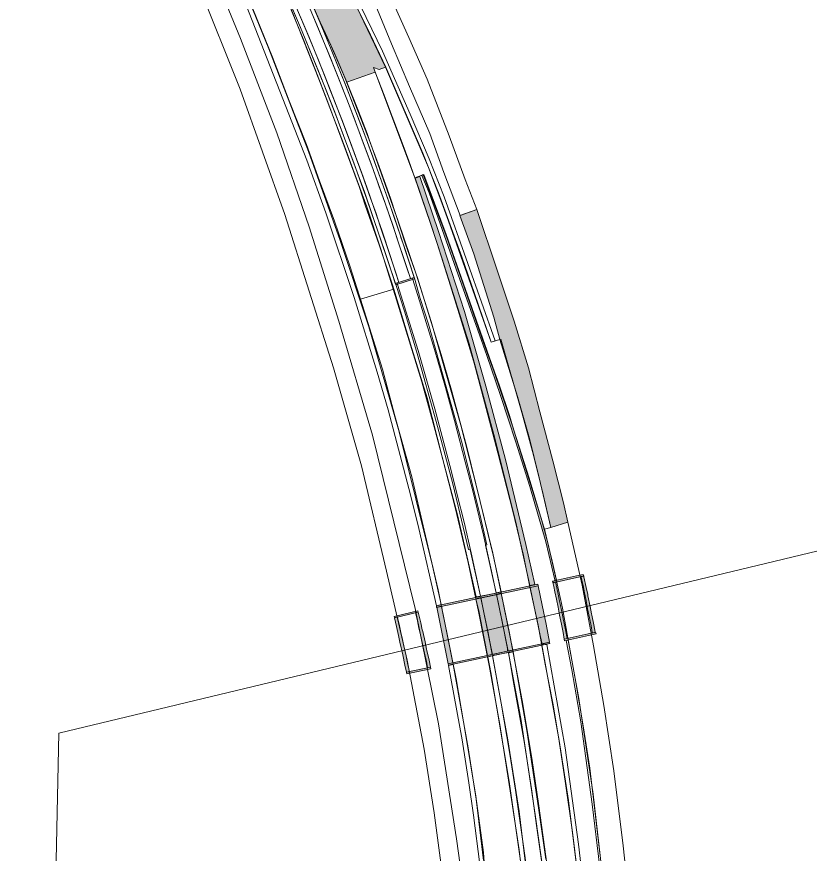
# Model space of a CAD drawing. Extents: x 2356431 to 2371438, y 6972864 to 6982525.
# Drawn here: x 2370018.4 to 2370091, y 6980579.5 to 6980656.1 of the extents above; entities that cross this region are included whole.
import ezdxf

# ---------------------------------------------------------------- set-up
doc = ezdxf.new("R2010")
doc.units = 0
doc.header["$LTSCALE"] = 5.6
for name, color, linetype, lineweight in [('1', 7, 'Continuous', 25), ('10', 7, 'Continuous', 13), ('11', 7, 'Continuous', 13), ('12', 7, 'Continuous', 13), ('14', 7, 'Continuous', 13), ('9', 7, 'Continuous', 13)]:
    doc.layers.add(name, color=color, linetype=linetype, lineweight=lineweight)

msp = doc.modelspace()

# ---------------------------------------------------------------- hatches: boundary and pattern name
at = {"layer": '10'}
for points in [[(2370033.578, 6980683.352), (2370036.156, 6980684.556), (2370042.374, 6980671.054), (2370046.352, 6980663.324), (2370049.255, 6980657.663), (2370052.203, 6980651.457), (2370051.607, 6980651.241), (2370051.096, 6980651.419), (2370051.261, 6980650.983), (2370048.677, 6980650.067), (2370047.512, 6980652.798), (2370046.712, 6980654.528), (2370046.228, 6980655.557), (2370044.252, 6980660.105), (2370044.085, 6980660.476), (2370042.628, 6980663.762), (2370042.505, 6980664.021), (2370041.952, 6980665.245), (2370039.543, 6980670.458)], [(2370065.427, 6980604.042), (2370064.193, 6980609.563), (2370062.2, 6980617.526), (2370059.849, 6980626.143), (2370057.367, 6980634.013), (2370056.359, 6980637.081), (2370054.911, 6980641.3), (2370055.334, 6980641.452), (2370057.054, 6980636.409), (2370059.427, 6980629.098), (2370061.397, 6980622.268), (2370063.178, 6980615.566), (2370065.062, 6980607.789), (2370065.865, 6980604.123)], [(2370067.687, 6980604.57), (2370066.863, 6980608.031), (2370065.42, 6980613.082), (2370064.122, 6980617.161), (2370062.74, 6980621.405), (2370061.468, 6980625.083), (2370058.658, 6980632.982), (2370057.024, 6980637.645), (2370056.211, 6980639.944), (2370055.529, 6980641.53), (2370055.657, 6980641.617), (2370056.883, 6980638.378), (2370057.822, 6980635.872), (2370059.41, 6980631.352), (2370061.063, 6980626.601), (2370062.134, 6980623.577), (2370063.851, 6980618.55), (2370064.976, 6980614.873), (2370066.454, 6980610.185), (2370067.053, 6980607.944), (2370067.253, 6980607.14), (2370067.398, 6980606.527), (2370067.845, 6980604.518), (2370067.673, 6980604.482)]]:
    msp.add_hatch(color=256, dxfattribs=at).paths.add_polyline_path(points)
at = {"layer": '12'}
for points in [[(2370053.134, 6980631.528), (2370054.87, 6980632.086), (2370054.826, 6980632.214), (2370053.092, 6980631.659)], [(2370067.535, 6980604.281), (2370069.73, 6980604.773), (2370070.349, 6980604.901), (2370070.327, 6980604.977), (2370070.309, 6980605.039), (2370069.695, 6980604.923), (2370067.501, 6980604.428)], [(2370067.8, 6980604.239), (2370068.011, 6980603.255), (2370068.144, 6980602.61), (2370068.172, 6980602.48), (2370068.373, 6980601.51), (2370068.505, 6980600.846), (2370068.532, 6980600.713), (2370068.714, 6980599.828), (2370068.834, 6980599.186), (2370068.557, 6980599.135), (2370068.462, 6980599.747), (2370068.31, 6980600.495), (2370068.141, 6980601.317), (2370068.005, 6980602.049), (2370067.839, 6980602.78), (2370067.716, 6980603.452), (2370067.618, 6980603.934), (2370067.557, 6980604.2), (2370067.525, 6980604.342), (2370067.741, 6980604.387), (2370067.769, 6980604.354)], [(2370070.363, 6980604.84), (2370070.573, 6980603.858), (2370070.709, 6980603.21), (2370070.736, 6980603.08), (2370070.938, 6980602.113), (2370071.069, 6980601.449), (2370071.097, 6980601.314), (2370071.278, 6980600.431), (2370071.398, 6980599.785), (2370071.422, 6980599.756), (2370071.134, 6980599.69), (2370071.121, 6980599.734), (2370071.025, 6980600.349), (2370070.875, 6980601.096), (2370070.706, 6980601.918), (2370070.569, 6980602.652), (2370070.403, 6980603.382), (2370070.281, 6980604.053), (2370070.182, 6980604.536), (2370070.12, 6980604.803), (2370070.101, 6980604.872), (2370070.339, 6980604.913)], [(2370056.883, 6980602.041), (2370066.173, 6980604.015), (2370066.144, 6980604.148), (2370056.856, 6980602.173)], [(2370067.217, 6980598.853), (2370066.9, 6980600.487), (2370066.543, 6980602.252), (2370066.173, 6980604.015), (2370065.436, 6980603.852), (2370066.355, 6980599.477), (2370066.539, 6980598.679)], [(2370061.531, 6980597.638), (2370061.238, 6980599.2), (2370060.737, 6980601.72), (2370060.482, 6980602.816), (2370060.939, 6980602.93), (2370061.727, 6980599.019), (2370061.988, 6980597.728)], [(2370063.419, 6980598.031), (2370063.87, 6980598.134), (2370062.794, 6980603.322), (2370062.361, 6980603.231), (2370062.889, 6980600.7)], [(2370057.93, 6980596.881), (2370058.369, 6980596.975), (2370057.85, 6980599.588), (2370057.46, 6980601.519), (2370057.323, 6980602.15), (2370056.886, 6980602.048)], [(2370053.014, 6980601.069), (2370055.2, 6980601.599), (2370055.17, 6980601.731), (2370052.984, 6980601.199)], [(2370055.2, 6980601.599), (2370055.428, 6980600.622), (2370055.572, 6980599.976), (2370055.604, 6980599.845), (2370055.822, 6980598.881), (2370055.965, 6980598.221), (2370055.994, 6980598.088), (2370056.193, 6980597.206), (2370056.324, 6980596.563), (2370056.048, 6980596.509), (2370055.941, 6980597.121), (2370055.778, 6980597.864), (2370055.594, 6980598.684), (2370055.446, 6980599.413), (2370055.265, 6980600.143), (2370055.132, 6980600.809), (2370055.024, 6980601.291), (2370054.958, 6980601.558)], [(2370053.014, 6980601.069), (2370053.201, 6980600.294), (2370053.395, 6980599.457), (2370053.516, 6980598.865), (2370053.779, 6980597.687), (2370053.982, 6980596.749), (2370054.119, 6980596.109), (2370054.388, 6980596.155), (2370054.342, 6980596.416), (2370054.26, 6980596.779), (2370054.189, 6980597.119), (2370054.055, 6980597.756), (2370053.888, 6980598.491), (2370053.758, 6980599.1), (2370053.62, 6980599.727), (2370053.444, 6980600.511), (2370053.315, 6980601.075), (2370053.301, 6980601.167)], [(2370068.584, 6980598.984), (2370070.78, 6980599.478), (2370071.471, 6980599.614), (2370071.429, 6980599.757), (2370070.746, 6980599.627), (2370068.55, 6980599.132)], [(2370057.955, 6980596.747), (2370067.245, 6980598.722), (2370067.217, 6980598.853), (2370057.927, 6980596.88)], [(2370054.151, 6980595.96), (2370056.353, 6980596.416), (2370056.324, 6980596.563), (2370054.119, 6980596.109)]]:
    msp.add_hatch(color=256, dxfattribs=at).paths.add_polyline_path(points)
at = {"layer": '14'}
msp.add_hatch(color=256, dxfattribs=at).paths.add_polyline_path([(2370061.98, 6980597.741), (2370061.587, 6980599.718), (2370061.216, 6980601.557), (2370060.934, 6980602.901), (2370062.364, 6980603.205), (2370062.866, 6980600.758), (2370063.369, 6980598.284), (2370063.377, 6980598.037)])
at = {"layer": '9'}
msp.add_hatch(color=256, dxfattribs=at).paths.add_polyline_path([(2370067.35, 6980609.341), (2370068.899, 6980609.833), (2370068.482, 6980611.586), (2370067.526, 6980615.44), (2370066.329, 6980619.918), (2370065.292, 6980623.935), (2370063.986, 6980628.225), (2370062.437, 6980632.868), (2370060.568, 6980638.435), (2370059.014, 6980637.881), (2370060.277, 6980634.371), (2370062.118, 6980628.587), (2370062.663, 6980626.546), (2370064.277, 6980621.339), (2370065.368, 6980617.484), (2370066.272, 6980613.874)])

# ---------------------------------------------------------------- linework, layer by layer
at = {"layer": '1', "lineweight": 13}
msp.add_lwpolyline([(2369855.033, 6980141.088), (2370017.862, 6980379.583), (2370022.31, 6980590.536), (2370099.424, 6980609.051), (2370119.624, 6980364.065), (2369916.007, 6980085.895)], close=True, dxfattribs=at)
at = {"layer": '10'}
for points in [[(2370033.578, 6980683.352), (2370036.156, 6980684.556), (2370042.374, 6980671.054), (2370046.352, 6980663.324), (2370049.255, 6980657.663), (2370052.203, 6980651.457), (2370051.607, 6980651.241), (2370051.096, 6980651.419), (2370051.261, 6980650.983), (2370048.677, 6980650.067), (2370047.512, 6980652.798), (2370046.712, 6980654.528), (2370046.228, 6980655.557), (2370044.252, 6980660.105), (2370044.085, 6980660.476), (2370042.628, 6980663.762), (2370042.505, 6980664.021), (2370041.952, 6980665.245), (2370039.543, 6980670.458)], [(2370028.564, 6980681.12), (2370034.789, 6980668.294), (2370039.452, 6980657.125), (2370044.986, 6980642.945), (2370046.735, 6980638.122), (2370049.341, 6980630.376), (2370051.451, 6980623.55), (2370052.439, 6980620.113), (2370054.486, 6980612.34), (2370055.25, 6980609.261), (2370056.86, 6980602.188), (2370057.292, 6980602.291), (2370056.518, 6980605.833), (2370053.46, 6980618.106), (2370050.662, 6980627.693), (2370048.066, 6980635.605), (2370045.165, 6980643.725), (2370041.526, 6980653.129), (2370037.986, 6980661.822), (2370035.176, 6980668.489), (2370032.855, 6980673.216), (2370028.936, 6980681.289)], [(2370042.119, 6980660.399), (2370046.175, 6980650.211), (2370048.372, 6980644.462), (2370050.508, 6980638.662), (2370051.785, 6980634.787), (2370055.537, 6980622.667), (2370056.762, 6980618.229), (2370058.832, 6980610.38), (2370060.49, 6980602.995), (2370060.898, 6980603.076), (2370059.959, 6980607.296), (2370059.791, 6980607.333), (2370058.362, 6980613.34), (2370056.847, 6980619.037), (2370055.1, 6980625.263), (2370053.966, 6980629.03), (2370053.134, 6980631.573), (2370050.278, 6980640.055), (2370047.767, 6980646.745), (2370046.274, 6980650.574), (2370044.432, 6980655.078)], [(2370062.345, 6980603.382), (2370061.362, 6980607.734), (2370061.482, 6980607.766), (2370060.832, 6980610.557), (2370059.159, 6980617.249), (2370056.136, 6980627.932), (2370055.384, 6980630.293), (2370054.848, 6980632.155), (2370053.014, 6980637.683), (2370051.811, 6980641.1), (2370050.188, 6980645.566), (2370048.552, 6980649.836), (2370046.154, 6980655.686), (2370047.169, 6980653.509), (2370048.51, 6980650.419), (2370050.841, 6980644.511), (2370053.355, 6980637.348), (2370055.003, 6980632.503), (2370056.378, 6980628.181), (2370059.1, 6980618.692), (2370060.63, 6980612.728), (2370062.047, 6980606.804), (2370062.78, 6980603.459)], [(2370065.427, 6980604.042), (2370064.193, 6980609.563), (2370062.2, 6980617.526), (2370059.849, 6980626.143), (2370057.367, 6980634.013), (2370056.359, 6980637.081), (2370054.911, 6980641.3), (2370055.334, 6980641.452), (2370057.054, 6980636.409), (2370059.427, 6980629.098), (2370061.397, 6980622.268), (2370063.178, 6980615.566), (2370065.062, 6980607.789), (2370065.865, 6980604.123)], [(2370067.687, 6980604.57), (2370066.863, 6980608.031), (2370065.42, 6980613.082), (2370064.122, 6980617.161), (2370062.74, 6980621.405), (2370061.468, 6980625.083), (2370058.658, 6980632.982), (2370057.024, 6980637.645), (2370056.211, 6980639.944), (2370055.529, 6980641.53), (2370055.657, 6980641.617), (2370056.883, 6980638.378), (2370057.822, 6980635.872), (2370059.41, 6980631.352), (2370061.063, 6980626.601), (2370062.134, 6980623.577), (2370063.851, 6980618.55), (2370064.976, 6980614.873), (2370066.454, 6980610.185), (2370067.053, 6980607.944), (2370067.253, 6980607.14), (2370067.398, 6980606.527), (2370067.845, 6980604.518), (2370067.673, 6980604.482)], [(2370074.342, 6980536.977), (2370074.232, 6980541.197), (2370074.129, 6980544.303), (2370073.828, 6980554.016), (2370073.526, 6980559.511), (2370073.057, 6980565.672), (2370072.462, 6980572.296), (2370071.827, 6980578.238), (2370071.132, 6980584.026), (2370070.079, 6980591.579), (2370069.266, 6980596.315), (2370068.749, 6980599.015), (2370068.925, 6980599.039), (2370069.891, 6980593.694), (2370071.196, 6980584.937), (2370072.121, 6980576.928), (2370072.91, 6980569.525), (2370073.494, 6980562.21), (2370073.831, 6980557.61), (2370074.094, 6980552.124), (2370074.225, 6980547.452), (2370074.529, 6980536.98)], [(2370073.166, 6980536.892), (2370071.767, 6980554.68), (2370070.471, 6980572.002), (2370068.953, 6980584.358), (2370068.112, 6980589.854), (2370066.515, 6980598.597), (2370066.956, 6980598.645), (2370068.65, 6980589.179), (2370069.856, 6980580.368), (2370070.942, 6980571.209), (2370071.604, 6980564.359), (2370071.934, 6980558.621), (2370072.633, 6980549.647), (2370073.624, 6980536.894)]]:
    msp.add_lwpolyline(points, close=True, dxfattribs=at)
for points in [[(2370049.445, 6980658.042), (2370051.923, 6980652.899), (2370054.455, 6980647.143), (2370056.184, 6980643.055), (2370057.564, 6980639.58), (2370059.727, 6980633.477), (2370062.231, 6980626.415), (2370061.888, 6980626.31), (2370060.342, 6980630.759), (2370059.177, 6980634.099), (2370057.053, 6980639.955), (2370055.608, 6980643.595), (2370052.218, 6980651.461), (2370050.554, 6980654.982), (2370046.024, 6980664.038)], [(2370038.577, 6980660.504), (2370040.454, 6980655.82), (2370041.852, 6980652.377), (2370043.374, 6980648.358), (2370044.96, 6980644.371), (2370046.17, 6980641.038), (2370047.519, 6980637.369), (2370048.936, 6980633.291), (2370049.824, 6980630.51), (2370049.907, 6980630.229), (2370052.963, 6980631.158), (2370052.877, 6980631.437), (2370052.113, 6980633.725), (2370051.618, 6980635.201), (2370050.342, 6980638.834), (2370049.78, 6980640.525), (2370048.197, 6980644.817), (2370046.913, 6980648.253), (2370045.783, 6980651.166), (2370044.653, 6980654.045), (2370043.575, 6980656.699)], [(2370066.989, 6980578.378), (2370066.23, 6980583.871), (2370065.583, 6980588.235), (2370064.703, 6980593.506), (2370063.519, 6980599.818), (2370062.016, 6980606.997), (2370060.873, 6980611.714), (2370059.639, 6980616.685), (2370058.238, 6980621.892), (2370057.297, 6980625.159), (2370056.151, 6980628.92), (2370055.125, 6980632.168), (2370054.075, 6980635.166), (2370052.667, 6980639.466), (2370051.497, 6980642.698), (2370050.842, 6980644.458), (2370050.524, 6980645.378), (2370049.733, 6980647.412), (2370048.677, 6980650.067), (2370051.261, 6980650.983), (2370052.074, 6980648.878), (2370052.667, 6980647.333), (2370052.962, 6980646.552), (2370053.833, 6980644.283), (2370054.331, 6980642.883), (2370054.883, 6980641.322), (2370055.178, 6980640.453), (2370056.289, 6980637.24), (2370056.946, 6980635.332), (2370057.998, 6980631.933), (2370058.935, 6980628.882), (2370059.956, 6980625.587), (2370060.333, 6980624.36), (2370061.258, 6980620.811), (2370062.497, 6980616.173), (2370063.843, 6980610.829), (2370064.826, 6980606.79), (2370065.414, 6980603.914), (2370066.169, 6980600.423), (2370066.804, 6980596.848), (2370067.504, 6980593.278), (2370068.026, 6980590.183), (2370068.677, 6980585.919), (2370069.325, 6980581.468), (2370069.787, 6980577.755)], [(2370061.634, 6980573.185), (2370061.176, 6980579.621), (2370060.462, 6980584.762), (2370059.561, 6980590.308), (2370058.681, 6980595.514), (2370057.867, 6980599.412), (2370057.028, 6980603.653), (2370055.745, 6980609.114), (2370054.604, 6980613.983), (2370053.051, 6980619.569), (2370051.929, 6980623.812), (2370049.907, 6980630.229), (2370052.963, 6980631.158), (2370054.601, 6980625.727), (2370056.001, 6980621.195), (2370057.387, 6980615.81), (2370058.614, 6980611.054), (2370059.781, 6980606.128), (2370060.729, 6980601.66), (2370061.698, 6980596.707), (2370062.66, 6980591.331), (2370063.659, 6980584.848), (2370064.428, 6980579.872), (2370065.092, 6980574.195)], [(2370071.392, 6980500.322), (2370070.907, 6980505.716), (2370069.975, 6980515.902), (2370068.572, 6980531.722), (2370067.514, 6980543.746), (2370066.258, 6980560.921), (2370065.523, 6980569.934), (2370064.667, 6980578.01), (2370063.517, 6980586.102), (2370061.853, 6980596.077), (2370061.572, 6980597.506), (2370062, 6980597.59), (2370062.796, 6980593.288), (2370063.595, 6980588.618), (2370064.104, 6980585.319), (2370064.974, 6980579.129), (2370065.315, 6980576.172), (2370065.927, 6980569.9), (2370066.434, 6980564.465), (2370067.062, 6980555.855), (2370068.025, 6980542.95), (2370069.656, 6980525.079), (2370071.353, 6980505.446), (2370071.814, 6980500.396)], [(2370066.749, 6980577.035), (2370065.947, 6980582.881), (2370064.605, 6980591.7), (2370063.45, 6980597.882), (2370063.88, 6980597.982), (2370065.147, 6980590.777), (2370066.219, 6980583.713), (2370066.889, 6980579.002)], [(2370061.168, 6980578.886), (2370060.494, 6980584.508), (2370059.78, 6980589.202), (2370058.39, 6980596.798), (2370057.956, 6980596.721), (2370059.21, 6980589.908), (2370059.828, 6980585.977), (2370060.252, 6980583.024), (2370060.843, 6980578.508)]]:
    msp.add_lwpolyline(points, dxfattribs=at)
at = {"layer": '11'}
msp.add_lwpolyline([(2370062.749, 6980626.572), (2370064.693, 6980619.866), (2370065.647, 6980616.296), (2370066.539, 6980612.76), (2370067.35, 6980609.341), (2370066.749, 6980609.182), (2370066.671, 6980609.467), (2370065.365, 6980613.854), (2370063.928, 6980618.339), (2370063.549, 6980619.591), (2370062.594, 6980622.39), (2370061.693, 6980624.961), (2370057.77, 6980636.14), (2370055.704, 6980641.631), (2370054.883, 6980641.322), (2370051.097, 6980651.42), (2370051.608, 6980651.241), (2370052.203, 6980651.457), (2370054.889, 6980645.209), (2370056.126, 6980642.265), (2370056.839, 6980640.408), (2370057.47, 6980638.715), (2370057.971, 6980637.368), (2370061.878, 6980626.301)], close=True, dxfattribs=at)
at = {"layer": '12'}
for points in [[(2370044.798, 6980658.879), (2370046.221, 6980655.519), (2370047.385, 6980652.708), (2370048.557, 6980649.766), (2370049.278, 6980647.919), (2370050.297, 6980645.229), (2370051.029, 6980643.245), (2370051.604, 6980641.691), (2370052.114, 6980640.245), (2370052.596, 6980638.881), (2370052.684, 6980638.622), (2370053.033, 6980637.612), (2370053.549, 6980636.099), (2370053.65, 6980635.786), (2370053.867, 6980635.149), (2370054.821, 6980632.227), (2370054.37, 6980633.624), (2370054.827, 6980632.214), (2370054.484, 6980632.105), (2370053.863, 6980634.025), (2370053.436, 6980635.299), (2370052.862, 6980637.008), (2370052.163, 6980639.008), (2370050.922, 6980642.509), (2370049.884, 6980645.302), (2370048.929, 6980647.83), (2370047.805, 6980650.687), (2370046.961, 6980652.777), (2370045.919, 6980655.316), (2370045.04, 6980657.393)], [(2370043.27, 6980657.81), (2370044.586, 6980654.717), (2370045.809, 6980651.721), (2370046.706, 6980649.491), (2370047.549, 6980647.319), (2370048.118, 6980645.851), (2370048.579, 6980644.623), (2370049.291, 6980642.707), (2370050.161, 6980640.3), (2370050.488, 6980639.373), (2370050.951, 6980638.042), (2370051.505, 6980636.456), (2370052.105, 6980634.669), (2370052.38, 6980633.844), (2370052.903, 6980632.257), (2370053.092, 6980631.66), (2370053.435, 6980631.768), (2370052.627, 6980634.233), (2370051.883, 6980636.446), (2370051.407, 6980637.827), (2370050.511, 6980640.39), (2370049.994, 6980641.843), (2370049.66, 6980642.725), (2370048.991, 6980644.564), (2370048.256, 6980646.503), (2370047.9, 6980647.431), (2370047.152, 6980649.341), (2370046.738, 6980650.388), (2370045.993, 6980652.237), (2370044.94, 6980654.808), (2370043.814, 6980657.462)]]:
    msp.add_lwpolyline(points, dxfattribs=at)
for points in [[(2370053.134, 6980631.528), (2370054.87, 6980632.086), (2370054.826, 6980632.214), (2370053.092, 6980631.659)], [(2370067.535, 6980604.281), (2370069.73, 6980604.773), (2370070.349, 6980604.901), (2370070.327, 6980604.977), (2370070.309, 6980605.039), (2370069.695, 6980604.923), (2370067.501, 6980604.428)], [(2370067.8, 6980604.239), (2370068.011, 6980603.255), (2370068.144, 6980602.61), (2370068.172, 6980602.48), (2370068.373, 6980601.51), (2370068.505, 6980600.846), (2370068.532, 6980600.713), (2370068.714, 6980599.828), (2370068.834, 6980599.186), (2370068.557, 6980599.135), (2370068.462, 6980599.747), (2370068.31, 6980600.495), (2370068.141, 6980601.317), (2370068.005, 6980602.049), (2370067.839, 6980602.78), (2370067.716, 6980603.452), (2370067.618, 6980603.934), (2370067.557, 6980604.2), (2370067.525, 6980604.342), (2370067.741, 6980604.387), (2370067.769, 6980604.354)], [(2370070.363, 6980604.84), (2370070.573, 6980603.858), (2370070.709, 6980603.21), (2370070.736, 6980603.08), (2370070.938, 6980602.113), (2370071.069, 6980601.449), (2370071.097, 6980601.314), (2370071.278, 6980600.431), (2370071.398, 6980599.785), (2370071.422, 6980599.756), (2370071.134, 6980599.69), (2370071.121, 6980599.734), (2370071.025, 6980600.349), (2370070.875, 6980601.096), (2370070.706, 6980601.918), (2370070.569, 6980602.652), (2370070.403, 6980603.382), (2370070.281, 6980604.053), (2370070.182, 6980604.536), (2370070.12, 6980604.803), (2370070.101, 6980604.872), (2370070.339, 6980604.913)], [(2370056.883, 6980602.041), (2370066.173, 6980604.015), (2370066.144, 6980604.148), (2370056.856, 6980602.173)], [(2370067.217, 6980598.853), (2370066.9, 6980600.487), (2370066.543, 6980602.252), (2370066.173, 6980604.015), (2370065.436, 6980603.852), (2370066.355, 6980599.477), (2370066.539, 6980598.679)], [(2370061.531, 6980597.638), (2370061.238, 6980599.2), (2370060.737, 6980601.72), (2370060.482, 6980602.816), (2370060.939, 6980602.93), (2370061.727, 6980599.019), (2370061.988, 6980597.728)], [(2370063.419, 6980598.031), (2370063.87, 6980598.134), (2370062.794, 6980603.322), (2370062.361, 6980603.231), (2370062.889, 6980600.7)], [(2370057.93, 6980596.881), (2370058.369, 6980596.975), (2370057.85, 6980599.588), (2370057.46, 6980601.519), (2370057.323, 6980602.15), (2370056.886, 6980602.048)], [(2370053.014, 6980601.069), (2370055.2, 6980601.599), (2370055.17, 6980601.731), (2370052.984, 6980601.199)], [(2370055.2, 6980601.599), (2370055.428, 6980600.622), (2370055.572, 6980599.976), (2370055.604, 6980599.845), (2370055.822, 6980598.881), (2370055.965, 6980598.221), (2370055.994, 6980598.088), (2370056.193, 6980597.206), (2370056.324, 6980596.563), (2370056.048, 6980596.509), (2370055.941, 6980597.121), (2370055.778, 6980597.864), (2370055.594, 6980598.684), (2370055.446, 6980599.413), (2370055.265, 6980600.143), (2370055.132, 6980600.809), (2370055.024, 6980601.291), (2370054.958, 6980601.558)], [(2370053.014, 6980601.069), (2370053.201, 6980600.294), (2370053.395, 6980599.457), (2370053.516, 6980598.865), (2370053.779, 6980597.687), (2370053.982, 6980596.749), (2370054.119, 6980596.109), (2370054.388, 6980596.155), (2370054.342, 6980596.416), (2370054.26, 6980596.779), (2370054.189, 6980597.119), (2370054.055, 6980597.756), (2370053.888, 6980598.491), (2370053.758, 6980599.1), (2370053.62, 6980599.727), (2370053.444, 6980600.511), (2370053.315, 6980601.075), (2370053.301, 6980601.167)], [(2370068.584, 6980598.984), (2370070.78, 6980599.478), (2370071.471, 6980599.614), (2370071.429, 6980599.757), (2370070.746, 6980599.627), (2370068.55, 6980599.132)], [(2370057.955, 6980596.747), (2370067.245, 6980598.722), (2370067.217, 6980598.853), (2370057.927, 6980596.88)], [(2370054.151, 6980595.96), (2370056.353, 6980596.416), (2370056.324, 6980596.563), (2370054.119, 6980596.109)]]:
    msp.add_lwpolyline(points, close=True, dxfattribs=at)
at = {"layer": '14'}
msp.add_lwpolyline([(2370044.836, 6980657.868), (2370046.375, 6980654.201), (2370047.154, 6980652.313), (2370047.719, 6980650.894), (2370048.663, 6980648.51), (2370049.32, 6980646.798), (2370050.04, 6980644.873), (2370051.07, 6980642.08), (2370051.784, 6980640.091), (2370052.205, 6980638.921), (2370052.898, 6980636.889), (2370053.468, 6980635.194), (2370054.161, 6980633.108), (2370054.479, 6980632.113), (2370054.65, 6980632.158), (2370054.699, 6980632.02), (2370055.438, 6980629.686), (2370056.683, 6980625.619), (2370057.703, 6980622.146), (2370058.513, 6980619.14), (2370059.504, 6980615.352), (2370060.186, 6980612.691), (2370061.161, 6980608.643), (2370061.902, 6980605.344), (2370062.338, 6980603.326), (2370060.9, 6980603.058), (2370060.032, 6980607.012), (2370059.389, 6980609.829), (2370058.766, 6980612.344), (2370058.211, 6980614.569), (2370056.707, 6980620.21), (2370055.194, 6980625.528), (2370053.303, 6980631.583), (2370053.307, 6980631.569), (2370053.261, 6980631.709), (2370053.428, 6980631.768), (2370053.181, 6980632.539), (2370052.454, 6980634.744), (2370051.728, 6980636.896), (2370051.302, 6980638.146), (2370050.874, 6980639.364), (2370050.068, 6980641.629), (2370049.027, 6980644.445), (2370048.356, 6980646.236), (2370047.002, 6980649.722), (2370046.549, 6980650.875), (2370045.171, 6980654.245), (2370044.362, 6980656.168)], dxfattribs=at)
for points in [[(2370061.98, 6980597.741), (2370061.587, 6980599.718), (2370061.216, 6980601.557), (2370060.934, 6980602.901), (2370062.364, 6980603.205), (2370062.866, 6980600.758), (2370063.369, 6980598.284), (2370063.377, 6980598.037)], [(2370073.912, 6980466.41), (2370073.569, 6980473.228), (2370071.846, 6980500.177), (2370070.806, 6980511.849), (2370069.631, 6980525.636), (2370068.228, 6980540.534), (2370066.496, 6980563.845), (2370065.503, 6980574.405), (2370064.995, 6980578.831), (2370064.434, 6980583.357), (2370063.4, 6980589.928), (2370062.005, 6980597.625), (2370063.456, 6980597.923), (2370063.959, 6980595.016), (2370064.887, 6980589.759), (2370065.578, 6980585.445), (2370066.049, 6980581.868), (2370066.762, 6980576.957), (2370067.326, 6980571.579), (2370067.954, 6980563.953), (2370069.528, 6980542.665), (2370073.305, 6980500.282), (2370075.566, 6980473.375), (2370076.095, 6980467.499)]]:
    msp.add_lwpolyline(points, close=True, dxfattribs=at)
at = {"layer": '9'}
for points in [[(2370060.568, 6980638.435), (2370059.479, 6980641.162), (2370058.036, 6980645.181), (2370056.029, 6980650.342), (2370054.341, 6980654.173), (2370051.569, 6980660.361), (2370039.579, 6980686.221), (2370038.187, 6980685.371), (2370044.715, 6980671.35), (2370048.72, 6980662.552), (2370051.481, 6980656.682), (2370052.739, 6980653.586), (2370054.4, 6980649.674), (2370056.248, 6980645.381), (2370057.552, 6980641.807), (2370059.039, 6980637.891)], [(2370067.35, 6980609.341), (2370068.899, 6980609.833), (2370068.482, 6980611.586), (2370067.526, 6980615.44), (2370066.329, 6980619.918), (2370065.292, 6980623.935), (2370063.986, 6980628.225), (2370062.437, 6980632.868), (2370060.568, 6980638.435), (2370059.014, 6980637.881), (2370060.277, 6980634.371), (2370062.118, 6980628.587), (2370062.663, 6980626.546), (2370064.277, 6980621.339), (2370065.368, 6980617.484), (2370066.272, 6980613.874)]]:
    msp.add_lwpolyline(points, close=True, dxfattribs=at)
for points in [[(2370036.648, 6980659.663), (2370038.944, 6980654.069), (2370042.27, 6980645.449), (2370045.23, 6980636.842), (2370047.931, 6980628.213), (2370050.998, 6980617.789), (2370054.921, 6980601.927), (2370057.053, 6980591.391), (2370058.689, 6980580.858), (2370059.846, 6980572.541)], [(2370057.512, 6980576.84), (2370056.647, 6980583.236), (2370055.734, 6980589.079), (2370054.174, 6980597.204), (2370052.282, 6980605.362), (2370050.012, 6980614.969), (2370047.455, 6980623.956), (2370042.979, 6980637.97), (2370038.913, 6980649.448), (2370035.1, 6980658.987)], [(2370072.136, 6980577.004), (2370070.891, 6980587.337), (2370070.294, 6980591.19), (2370069.607, 6980595.359), (2370068.39, 6980601.958), (2370067.835, 6980604.631), (2370067.251, 6980607.142), (2370066.743, 6980609.182), (2370067.35, 6980609.341), (2370068.899, 6980609.833), (2370070.189, 6980604.08), (2370071.232, 6980598.513), (2370072.186, 6980593.063), (2370073.093, 6980587.082), (2370073.95, 6980580.236), (2370074.661, 6980573.689)]]:
    msp.add_lwpolyline(points, dxfattribs=at)

doc.saveas('drawing.dxf')
